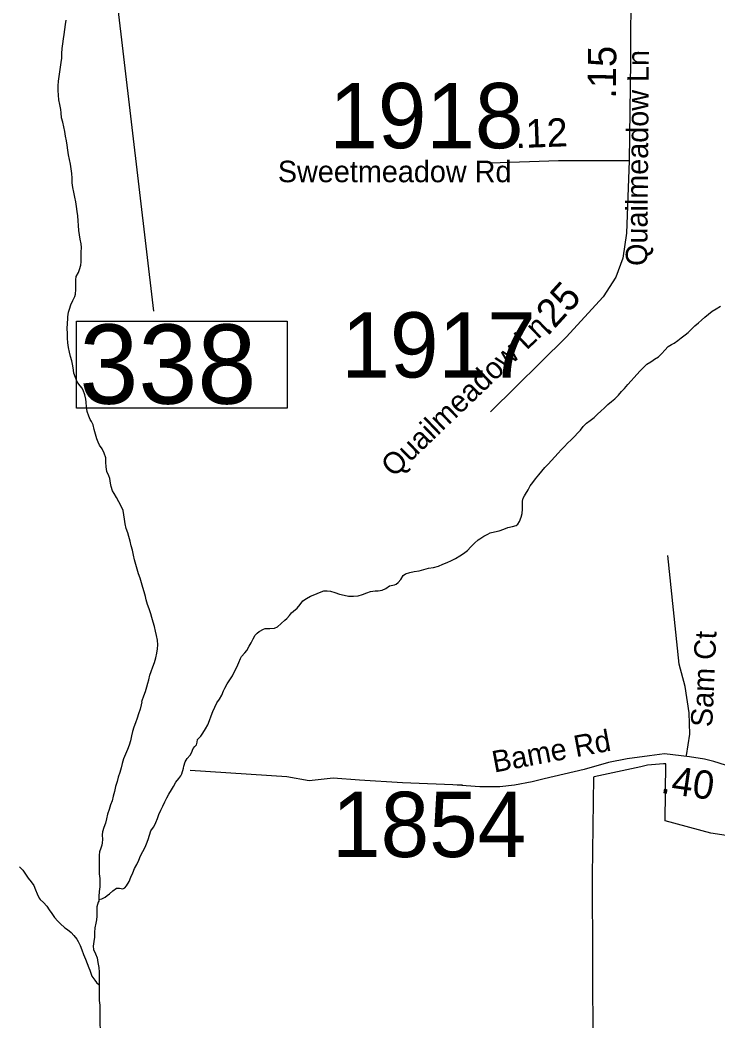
# Model space of a CAD drawing. Extents: x 1662474 to 1856135, y 779280 to 917889.
# Drawn here: x 1697773 to 1700854, y 845124 to 849543 of the extents above; entities that cross this region are included whole.
import ezdxf

# ---------------------------------------------------------------- set-up
doc = ezdxf.new("R2010")
doc.units = 0
for name, color, linetype in [('Cogo Default Point CELL', 7, 'Continuous'), ('Exist Boundary Political City Limit New', 7, 'Continuous'), ('Exist Hydrographic Creek Single Shore', 7, 'Continuous'), ('Exist Road Non-System Type 51', 7, 'Continuous'), ('Exist Road Non-System Type 51 Label', 7, 'Continuous'), ('Exist Road Secondary Mileage Tenths English Label', 7, 'Continuous'), ('Exist Road Secondary Structure Standard Bridge Number Label', 7, 'Continuous'), ('Exist Road Secondary Type 51 Attributed', 7, 'Continuous'), ('Exist Road Secondary Type 51 Label', 7, 'Continuous'), ('Map Preparation Boundary City Limit Buffer Line', 7, 'Continuous'), ('Prop DGN Element Guardrail', 7, 'Continuous')]:
    doc.layers.add(name, color=color, linetype=linetype)

msp = doc.modelspace()

# ---------------------------------------------------------------- linework, layer by layer
at = {"layer": 'Exist Boundary Political City Limit New'}
msp.add_lwpolyline([(1700975.9, 845930.4), (1700821.5, 845953.3), (1700621, 846007.8), (1700623.6, 846260.1), (1700612.9, 846259.8), (1700577.6, 846256.1), (1700542.4, 846253.3), (1700513.1, 846246.6), (1700306.6, 846201.9), (1700304, 846201.3), (1700298.4, 845765.7), (1700301.4, 844999.4)], dxfattribs=at)
at = {"layer": 'Exist Hydrographic Creek Single Shore'}
for points in [[(1698019.5, 848373.6), (1698019.5, 848395.3), (1698021.5, 848410.1), (1698031, 848428.4), (1698036.2, 848440.8), (1698041.5, 848460.2), (1698043.4, 848474.6), (1698043.6, 848496.4), (1698043.6, 848517.9), (1698044.4, 848538.6), (1698043.6, 848554.1), (1698039.1, 848575.4), (1698035.2, 848594.8), (1698033.4, 848613.9), (1698031.5, 848636), (1698030, 848656.5), (1698028.4, 848677.8), (1698025.8, 848698.2), (1698022.9, 848720.2), (1698020, 848740.4), (1698015.5, 848761.4), (1698010.5, 848782.7), (1698006.1, 848804), (1698004.2, 848824.4), (1698002.9, 848844.9), (1698001.6, 848865.9), (1697999, 848885.9), (1697995.6, 848906.6), (1697992.1, 848926.6), (1697987.8, 848947), (1697984, 848968.6), (1697981.4, 848990.1), (1697977.8, 849010), (1697974, 849029.7), (1697970.9, 849050.4), (1697966.8, 849070.9), (1697961.8, 849092.1), (1697956.8, 849111.1), (1697955.4, 849132.8), (1697953.6, 849148.1), (1697948.6, 849169.3), (1697944.1, 849190.6), (1697942.6, 849210.5), (1697942, 849231), (1697942, 849252), (1697943.4, 849272.7), (1697946.5, 849294), (1697949.6, 849314.4), (1697952.5, 849334.9), (1697954.6, 849355.4), (1697957.8, 849374.8), (1697958.6, 849395.6), (1697959.6, 849417.1), (1697962.5, 849437.8), (1697965.9, 849459.3), (1697968.5, 849479.5), (1697971.8, 849500.8), (1697974.4, 849522.3), (1697977, 849542.8)], [(1698311.6, 846533.5), (1698312.9, 846539.6), (1698319.5, 846559.5), (1698327, 846578.7), (1698332.9, 846599.1), (1698337, 846615.4), (1698341.5, 846630.4), (1698346.5, 846650.1), (1698352, 846667.6), (1698359.9, 846687.3), (1698367.5, 846707), (1698372.8, 846726.9), (1698376.6, 846747.4), (1698379.8, 846767.4), (1698381.1, 846785.2), (1698379.8, 846805.4), (1698375.6, 846826.1), (1698370.9, 846845.6), (1698367, 846865.2), (1698361.4, 846885.4), (1698355.4, 846904.9), (1698351, 846922.2), (1698343.6, 846943.4), (1698336.2, 846963.1), (1698330.5, 846983.4), (1698326.5, 846998.6), (1698321.2, 847019.3), (1698315.5, 847038.5), (1698309.8, 847058.4), (1698303.1, 847078.9), (1698296.6, 847097.5), (1698290.6, 847118.5), (1698284.5, 847139.5), (1698279.2, 847160), (1698274.9, 847181), (1698269.6, 847202.5), (1698264.6, 847222.2), (1698259.1, 847242.9), (1698253.6, 847263.1), (1698248.9, 847278.9), (1698241.8, 847298.8), (1698236.8, 847319), (1698234.1, 847339), (1698232, 847358.4), (1698228.4, 847377.6), (1698219.5, 847396.7), (1698209.8, 847415.9), (1698199.2, 847434.8), (1698188.5, 847452.4), (1698181.1, 847464.2), (1698175.1, 847483.3), (1698173, 847498), (1698170.4, 847518.5), (1698165.1, 847530.8), (1698156.8, 847549.2), (1698153.2, 847570.4), (1698152.2, 847590.9), (1698152, 847610.6), (1698145.1, 847630.1), (1698135.5, 847649.2), (1698124.5, 847666.8), (1698117.9, 847679.1), (1698112.4, 847694.6), (1698105.8, 847714.6), (1698100.9, 847734.8), (1698096.4, 847755.5), (1698089, 847769.9), (1698083, 847779.9), (1698077.8, 847794.6), (1698070.4, 847814.8), (1698066.1, 847835.6), (1698065.6, 847855.5), (1698064.4, 847869.4), (1698059.6, 847888.8), (1698052.2, 847909), (1698046, 847919.2), (1698032.9, 847935.2), (1698026.2, 847945.2), (1698018.4, 847964.7), (1698011.6, 847984.1), (1698010, 847996.9), (1698006.9, 848016.9), (1698002.6, 848037.6), (1697996.4, 848057.8), (1697991.4, 848077.2), (1697987.5, 848097.8), (1697984.5, 848117.9), (1697982.8, 848138.7), (1697982.2, 848159.7), (1697981.9, 848180.4), (1697983.8, 848225.8), (1697984.2, 848233.1), (1697988, 848253.6), (1697991.4, 848265.9), (1697998.2, 848285.1), (1698006.9, 848305.1), (1698015.8, 848321.6), (1698018.6, 848332.6), (1698019.8, 848352.8), (1698019.5, 848373.6)], [(1700568.1, 848041.3), (1700574.1, 848045), (1700590.4, 848056.5), (1700606.1, 848070.4), (1700619.2, 848085.9), (1700634, 848101.1), (1700648.4, 848109.8), (1700660.2, 848116.9), (1700676.5, 848128.2), (1700691.8, 848139.7), (1700708.2, 848152.8), (1700721.6, 848163.6), (1700736.6, 848178.3), (1700751.6, 848192.2), (1700767, 848206.6), (1700780.5, 848217.7), (1700796.2, 848231.6), (1700812.2, 848244.9), (1700828.2, 848258.1), (1700846, 848268.1), (1700864.1, 848279.9)], [(1699143.8, 847021.7), (1699162.8, 847015.4), (1699183.1, 847007.8), (1699203.6, 847003.6), (1699223, 847000.1), (1699244.6, 846999.9), (1699265.6, 847000.9), (1699285.2, 847006.4), (1699303.9, 847013.8), (1699319.9, 847019.6), (1699341.4, 847023.5), (1699353.8, 847023.8), (1699371.4, 847025.9), (1699387.4, 847034), (1699404.4, 847045.3), (1699426.2, 847050.3), (1699432.8, 847052.4), (1699442, 847059.2), (1699453.5, 847073.4), (1699464.5, 847090.9), (1699474, 847098.1), (1699493.6, 847103.6), (1699513.4, 847107.8), (1699535.1, 847111.9), (1699556.1, 847117.2), (1699576, 847123.2), (1699598.6, 847126.4), (1699619.6, 847132.2), (1699639.2, 847140.1), (1699658.5, 847147.6), (1699678.1, 847157.1), (1699695.8, 847166.3), (1699714.1, 847177.3), (1699731.1, 847188.1), (1699748, 847201.7), (1699762.9, 847217.8), (1699778.9, 847232.9), (1699795.2, 847247.6), (1699802.5, 847253.1), (1699820.4, 847263.9), (1699838.5, 847273.9), (1699848.5, 847278.4), (1699867.4, 847283.6), (1699888.4, 847288.6), (1699908.4, 847294.6), (1699926.4, 847302), (1699946.9, 847306.4), (1699963.4, 847311.9), (1699970.8, 847318), (1699978.1, 847329.5), (1699985.5, 847348.7), (1699990, 847364.4), (1699991.2, 847384.1), (1699990.8, 847405.9), (1699990.5, 847418.8), (1699994.1, 847431.9), (1699999.9, 847442.1), (1700004.1, 847449.5), (1700015.4, 847468.6), (1700025.4, 847485.9), (1700036.1, 847501.4), (1700049, 847517.7), (1700062.9, 847534.5), (1700076, 847550.8), (1700089.9, 847567.6), (1700104.9, 847582), (1700119.1, 847598), (1700133.2, 847614.8), (1700147.9, 847630.8), (1700162.1, 847645.8), (1700176, 847660.5), (1700190.2, 847675.2), (1700205.4, 847689.4), (1700220.4, 847704.3), (1700235.4, 847720.1), (1700246.4, 847731.9), (1700259, 847749.2), (1700273.1, 847762.6), (1700289.9, 847775.2), (1700306.5, 847788.8), (1700322.2, 847802.8), (1700337.1, 847816.6), (1700352.6, 847830.6), (1700367.6, 847845.5), (1700384.1, 847858.9), (1700399.1, 847871.2), (1700414.4, 847887.2), (1700428, 847902.4), (1700441.1, 847916.9), (1700455.5, 847933.9), (1700469.8, 847949.9), (1700483.4, 847964.9), (1700495.4, 847978.3), (1700509.6, 847993.5), (1700524.2, 848009), (1700540, 848022.9), (1700556.9, 848034.2), (1700568.1, 848041.3)], [(1698120.8, 845661.1), (1698134.4, 845664), (1698148.6, 845671.1), (1698157.5, 845677.9), (1698167.8, 845685.8), (1698183, 845698.7), (1698198.8, 845711.2), (1698212.1, 845709.9), (1698227.4, 845708.4), (1698235.5, 845711.8), (1698243.4, 845721.5), (1698254.4, 845739.6), (1698262.8, 845758.8), (1698270.6, 845778.4), (1698279.2, 845796.8), (1698289.5, 845815.7), (1698297.9, 845833.8), (1698305.8, 845853.2), (1698315, 845872.7), (1698325, 845891.1), (1698331.8, 845906), (1698338.4, 845925.7), (1698345.1, 845944.3), (1698351.2, 845963.8), (1698361.8, 845979.8), (1698370.1, 845992.9), (1698373.2, 845999.9), (1698379.5, 846018.6), (1698386.4, 846035.9), (1698394.2, 846054.8), (1698404.2, 846072.9), (1698412.9, 846092.1), (1698422, 846109.7), (1698430.5, 846126.2), (1698441.8, 846144.1), (1698450.4, 846159.8), (1698460.9, 846178.9), (1698473.8, 846195.2), (1698482.4, 846206.8), (1698487.1, 846214.6), (1698495.5, 846239.6), (1698496.9, 846248.5), (1698501.9, 846267.6), (1698511, 846282.4), (1698524.1, 846298.1), (1698529.9, 846307.8), (1698537.5, 846326.9), (1698544.9, 846335.9), (1698552, 846342.7), (1698554.6, 846354.5), (1698556.8, 846366.9), (1698570.9, 846381.6), (1698580.6, 846395.2), (1698591.4, 846413.6), (1698601.9, 846430.9), (1698609.5, 846450.6), (1698617.6, 846471.1), (1698624.1, 846490.5), (1698633.6, 846509.1), (1698642.2, 846528), (1698654.1, 846545.6), (1698664.2, 846563.2), (1698671.9, 846582.3), (1698676.6, 846594.1), (1698687.1, 846612.5), (1698699.5, 846630.4), (1698710.5, 846648.2), (1698720.5, 846667.4), (1698730.1, 846686.8), (1698738.9, 846706.2), (1698746.2, 846724.6), (1698751.1, 846733), (1698765.4, 846748.8), (1698774.2, 846760), (1698784.8, 846778.4), (1698792.9, 846794.1), (1698801.6, 846811.2), (1698811.8, 846827.2), (1698820.5, 846836.6), (1698829.1, 846843.2), (1698847.5, 846853.4), (1698855.6, 846856.1), (1698876.1, 846857.4), (1698896.9, 846858.4), (1698910.2, 846863.9), (1698941.5, 846893.6), (1698950.6, 846901.5), (1698962.8, 846914.6), (1698971.1, 846925.4), (1698979.8, 846933.2), (1698996.6, 846946.9), (1699009.4, 846962.1), (1699021.5, 846979.4), (1699037, 846989.9), (1699055.9, 846999.9), (1699074.8, 847007), (1699094.8, 847016.2), (1699114.4, 847022.4), (1699128.4, 847023.5), (1699143.8, 847021.7)], [(1698311.6, 846533.5), (1698308.4, 846520.1), (1698302.9, 846500.2), (1698296.6, 846479.7), (1698290.6, 846460.6), (1698282.8, 846441.1), (1698276.1, 846421.4), (1698270.4, 846402.3), (1698265.1, 846383.4), (1698260.6, 846361.4), (1698254.9, 846341.7), (1698247, 846322), (1698238.6, 846302.3), (1698230.5, 846281.8), (1698223.9, 846260.8), (1698219.2, 846241.1), (1698213.6, 846221.2), (1698206.6, 846200.2), (1698201.4, 846180.8), (1698195.2, 846159.2), (1698189.8, 846138), (1698185.1, 846116.5), (1698180.1, 846096.6), (1698172.8, 846077.9), (1698167, 846057.9), (1698160.1, 846037.8), (1698155.1, 846017.2), (1698150.1, 845996.8), (1698143.1, 845978.2), (1698137, 845958.8), (1698136.5, 845945.9), (1698137.6, 845925.9), (1698136.2, 845910.2), (1698134.4, 845901), (1698130.2, 845886.8), (1698124.8, 845871.4), (1698122.6, 845855.9), (1698123.1, 845835.9), (1698122.4, 845814.7), (1698122.4, 845794.4), (1698122.6, 845774), (1698125, 845753.5), (1698126, 845736.2), (1698125.8, 845715.8), (1698122.4, 845695.2), (1698121, 845674.2), (1698120.8, 845661.1)], [(1697770.4, 845804.9), (1697785.1, 845789.5)], [(1697785.1, 845789.5), (1697797.8, 845772.1), (1697809.5, 845755.1), (1697822.1, 845739.1), (1697833.9, 845722), (1697842.2, 845703.1), (1697848.9, 845685), (1697857.2, 845666.4), (1697862, 845660.9), (1697876.4, 845647.5), (1697891.1, 845631.5), (1697902.4, 845615.4), (1697914, 845599.2), (1697925.8, 845580.8), (1697940.2, 845565.3), (1697951, 845555.1)], [(1698120.8, 845661.1), (1698120.5, 845653.5), (1698118.9, 845648.2), (1698112.9, 845628.1), (1698113.1, 845607.6), (1698113.1, 845586.3), (1698111.4, 845570.3), (1698107.9, 845556.1), (1698104, 845535.9), (1698102.1, 845515.5), (1698102.1, 845495), (1698098.8, 845474.5), (1698096.6, 845454.6), (1698098.2, 845440.1), (1698106.9, 845420.4), (1698113.6, 845403.1), (1698117.4, 845381.9), (1698121.2, 845361.1), (1698122.4, 845340.4), (1698122.4, 845319.7), (1698122.6, 845298.9), (1698122.6, 845283.2)], [(1697951, 845555.1), (1697971.8, 845535.7), (1697982.8, 845527.6), (1697999.8, 845515.5), (1698011.6, 845501.6), (1698024.1, 845484.8), (1698030, 845475.3), (1698038.1, 845456.9), (1698045.8, 845438.1), (1698053.9, 845417.6), (1698062.2, 845397.9), (1698070.1, 845377.9), (1698077.8, 845358.5), (1698080.9, 845349.3), (1698090, 845322.1), (1698103.1, 845304.8), (1698111.4, 845294.8), (1698122.6, 845283.2)], [(1698122.6, 845283.2), (1698122.6, 845278.2), (1698122.9, 845258), (1698122.9, 845256.4), (1698123.4, 845214.4), (1698125.2, 845194.5), (1698125.8, 845173.5), (1698125.8, 845153.3), (1698126, 845132.6), (1698126, 845110.2), (1698126.8, 845089.2), (1698127.9, 845068.2), (1698128.4, 845048.1), (1698128.4, 845027.1), (1698128.9, 845006.1), (1698129.1, 845000)]]:
    msp.add_lwpolyline(points, dxfattribs=at)
at = {"layer": 'Exist Road Non-System Type 51'}
for points in [[(1700714.4, 846295.7), (1700729.4, 846389.9), (1700727, 846484.4), (1700708.1, 846601.2), (1700681.6, 846699.6), (1700632.5, 847179.4)], [(1699726.3, 846166), (1699719.6, 846166), (1699461.4, 846175.2), (1699270.9, 846186.8), (1699155.1, 846196.2), (1699049.9, 846184.6), (1698950.9, 846201.4), (1698524.9, 846229.5)]]:
    msp.add_lwpolyline(points, dxfattribs=at)
at = {"layer": 'Exist Road Secondary Structure Standard Bridge Number Label'}
msp.add_line((1698092.5, 850547), (1698363, 848258), dxfattribs=at)
msp.add_lwpolyline([(1698022.9, 848213.2), (1698951.9, 848213.2), (1698951.9, 847829.1), (1698022.9, 847829.1)], close=True, dxfattribs=at)
at = {"layer": 'Exist Road Secondary Type 51 Attributed'}
for points in [[(1700469.5, 849728), (1700467.1, 849361.2), (1700462.3, 848921.5)], [(1700462.3, 848921.5), (1700149.1, 848921.5), (1699849.3, 848910.5)], [(1700462.3, 848921.5), (1700450.1, 848602.6), (1700434.2, 848491.5), (1700402.4, 848408.1), (1700346.8, 848320.8), (1700184, 848142.2), (1699850.4, 847812.7)], [(1701783.7, 846066), (1701426, 846120.1), (1701337.6, 846142.2), (1701100.7, 846199.1), (1700961.7, 846230.6), (1700835.4, 846269.9), (1700793.7, 846280.4), (1700727.8, 846289.7), (1700617.4, 846303.2), (1700551.9, 846294.5), (1700453.2, 846280.8), (1700371.1, 846265.4), (1700263.7, 846233.8), (1700086.8, 846192.7), (1700033.5, 846179.7), (1699955.1, 846165.3), (1699890.6, 846158.6), (1699802.4, 846158.6), (1699703.2, 846165.9)]]:
    msp.add_lwpolyline(points, dxfattribs=at)
at = {"layer": 'Map Preparation Boundary City Limit Buffer Line'}
msp.add_lwpolyline([(1700975.9, 845930.4), (1700821.5, 845953.3), (1700621, 846007.8), (1700623.6, 846260.1), (1700612.9, 846259.8), (1700577.6, 846256.1), (1700542.4, 846253.3), (1700513.1, 846246.6), (1700306.6, 846201.9), (1700304, 846201.3), (1700298.4, 845765.7), (1700301.4, 844999.4)], dxfattribs=at)

# ---------------------------------------------------------------- texts
at = {"layer": 'Cogo Default Point CELL'}
for s, p in [('1918', (1699138.3, 848976.7)), ('1917', (1699191.9, 847964.7)), ('1854', (1699150.5, 845847.9))]:
    msp.add_text(s, height=288, dxfattribs=at).set_placement(p)
at = {"layer": 'Exist Road Non-System Type 51 Label'}
msp.add_text('Sam Ct', height=95, rotation=87.4025, dxfattribs=at).set_placement((1700828.1, 846420.2))
at = {"layer": 'Exist Road Secondary Mileage Tenths English Label'}
msp.add_text('.40', height=125, rotation=351.9694, dxfattribs=at).set_placement((1700597.3, 846132.2))
at = {"layer": 'Exist Road Secondary Structure Standard Bridge Number Label'}
msp.add_text('338', height=350, dxfattribs=at).set_placement((1698035.4, 847848.9))
at = {"layer": 'Exist Road Secondary Type 51 Label'}
for s, rotation, p in [('Quailmeadow Ln', 89.5481, (1700541.3, 848456.9)), ('Quailmeadow Ln', 43.7694, (1699422.5, 847520.7)), ('Bame Rd', 10.6795, (1699866.2, 846220.4))]:
    msp.add_text(s, height=95, rotation=rotation, dxfattribs=at).set_placement(p)
msp.add_text('Sweetmeadow Rd', height=95, dxfattribs=at).set_placement((1698911.2, 848826.7))
at = {"layer": 'Prop DGN Element Guardrail'}
for s, rotation, p in [('.15', 89.3834, (1700402.8, 849195.6)), ('.12', 2.0949, (1699960.2, 848977.1)), ('.25', 47.6514, (1700100.2, 848143))]:
    msp.add_text(s, height=125, rotation=rotation, dxfattribs=at).set_placement(p)

doc.saveas('drawing.dxf')
